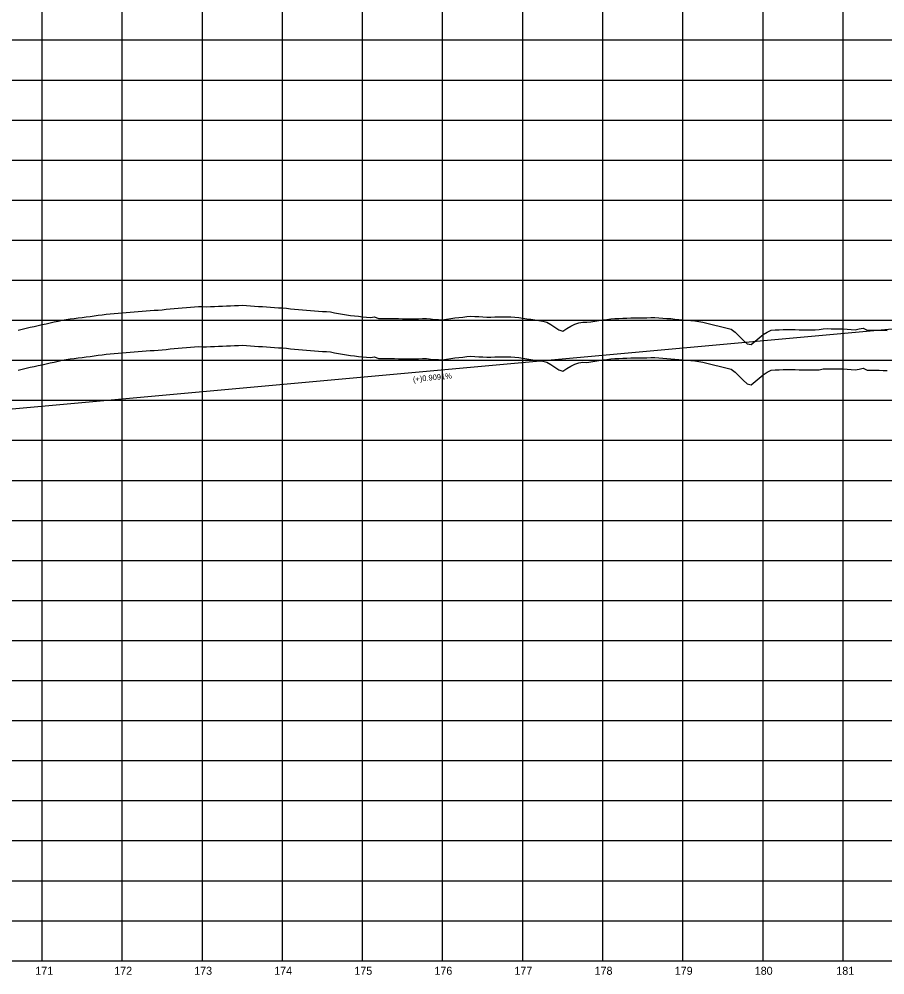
# Model space of a CAD drawing. Extents: x 2345490 to 2445302, y 465165 to 573888.
# Drawn here: x 2397393 to 2398474, y 564259 to 565453 of the extents above; entities that cross this region are included whole.
import ezdxf

# ---------------------------------------------------------------- set-up
doc = ezdxf.new("R2010")
doc.units = 0
for name, color, linetype in [('Old_Level_1', 7, 'Continuous'), ('Old_Level_2', 7, 'Continuous'), ('Old_Level_57', 7, 'Continuous'), ('Old_Level_62', 7, 'Continuous'), ('Old_Level_63', 7, 'Continuous')]:
    doc.layers.add(name, color=color, linetype=linetype)

msp = doc.modelspace()

# ---------------------------------------------------------------- linework, layer by layer
at = {"layer": 'Old_Level_1'}
for points in [[(2397391.5425, 565014.2285), (2397396.5425, 565015.50025), (2397401.5425, 565016.59825), (2397406.5425, 565017.697), (2397411.5425, 565018.796), (2397416.5425, 565019.896), (2397421.5425, 565020.99625), (2397426.5425, 565022.09725), (2397431.5425, 565023.19875), (2397436.5425, 565024.30075), (2397441.5425, 565025.40325), (2397446.5425, 565026.4995), (2397451.5425, 565027.46875), (2397456.5425, 565028.1175), (2397461.5425, 565028.7665), (2397466.5425, 565029.41625), (2397471.5425, 565030.06625), (2397476.5425, 565030.7165), (2397481.5425, 565031.36725), (2397486.5425, 565032.0185), (2397491.5425, 565032.66975), (2397496.5425, 565033.3215), (2397501.5425, 565033.9735), (2397506.5425, 565034.6435), (2397511.5425, 565035.028), (2397516.5425, 565035.4135), (2397521.5425, 565035.7995), (2397526.5425, 565036.18575), (2397531.5425, 565036.572), (2397536.5425, 565036.9585), (2397541.5425, 565037.34475), (2397546.5425, 565037.73125), (2397551.5425, 565038.11775), (2397556.5425, 565038.504), (2397561.5425, 565038.87125), (2397566.5425, 565039.2175), (2397571.5425, 565039.67525), (2397576.5425, 565040.13325), (2397581.5425, 565040.59125), (2397586.5425, 565041.04925), (2397591.5425, 565041.507), (2397596.5425, 565041.965), (2397601.5425, 565042.423), (2397606.5425, 565042.881), (2397611.5425, 565043.33875), (2397616.5425, 565043.692), (2397621.5425, 565043.45175), (2397626.5425, 565043.3995), (2397631.5425, 565043.61025), (2397636.5425, 565043.82075), (2397641.5425, 565044.0315), (2397646.5425, 565044.24225), (2397651.5425, 565044.453), (2397656.5425, 565044.66375), (2397661.5425, 565044.87425), (2397666.5425, 565045.085), (2397671.5425, 565045.23025), (2397676.5425, 565044.883), (2397681.5425, 565044.53575), (2397686.5425, 565044.1885), (2397691.5425, 565043.8415), (2397696.5425, 565043.49425), (2397701.5425, 565043.147), (2397706.5425, 565042.79975), (2397711.5425, 565042.45825), (2397716.5425, 565042.1485), (2397721.5425, 565041.83875), (2397726.5425, 565041.50575), (2397731.5425, 565040.934), (2397736.5425, 565040.362), (2397741.5425, 565039.79025), (2397746.5425, 565039.33375), (2397751.5425, 565038.98775), (2397756.5425, 565038.64175), (2397761.5425, 565038.29575), (2397766.5425, 565037.94975), (2397771.5425, 565037.60375), (2397776.5425, 565037.25775), (2397781.5425, 565036.88175), (2397786.5425, 565035.95075), (2397791.5425, 565035.01975), (2397796.5425, 565034.08875), (2397801.5425, 565033.15775), (2397806.5425, 565032.35325), (2397811.5425, 565031.87325), (2397816.5425, 565031.3935), (2397821.5425, 565030.91375), (2397826.5425, 565030.434), (2397831.5425, 565030.1065), (2397836.5425, 565030.6725), (2397841.5425, 565028.777), (2397846.5425, 565028.70625), (2397851.5425, 565028.63575), (2397856.5425, 565028.565), (2397861.5425, 565028.51), (2397866.5425, 565028.47725), (2397871.5425, 565028.4445)], [(2397871.5425, 565028.4445), (2397876.5425, 565028.4115), (2397881.5425, 565028.37875), (2397886.5425, 565028.302), (2397891.5425, 565028.38125), (2397896.5425, 565028.538), (2397901.5425, 565028.5315), (2397906.5425, 565028.07125), (2397911.5425, 565027.611), (2397916.5425, 565027.3155), (2397921.5425, 565027.202), (2397926.5425, 565027.81325), (2397931.5425, 565028.598), (2397936.5425, 565029.364), (2397941.5425, 565029.94125), (2397946.5425, 565030.5185), (2397951.5425, 565031.09575), (2397956.5425, 565031.50725), (2397961.5425, 565031.24075), (2397966.5425, 565030.974), (2397971.5425, 565030.7075), (2397976.5425, 565030.44075), (2397981.5425, 565030.5155), (2397986.5425, 565030.64775), (2397991.5425, 565030.72575), (2397996.5425, 565030.80025), (2398001.5425, 565030.87475), (2398006.5425, 565030.88675), (2398011.5425, 565030.494), (2398016.5425, 565029.842), (2398021.5425, 565029.254), (2398026.5425, 565028.4445), (2398031.5425, 565027.635), (2398036.5425, 565026.82275), (2398041.5425, 565025.98475), (2398046.5425, 565025.176), (2398051.5425, 565024.1925), (2398056.5425, 565021.035), (2398061.5425, 565017.8775), (2398066.5425, 565014.72), (2398071.5425, 565012.761), (2398076.5425, 565016.1675), (2398081.5425, 565019.10675), (2398086.5425, 565021.56925), (2398091.5425, 565023.3685), (2398096.5425, 565024.22075), (2398101.5425, 565023.91375), (2398106.5425, 565024.713), (2398111.5425, 565025.427), (2398116.5425, 565026.14125), (2398121.5425, 565026.8555), (2398126.5425, 565027.56975), (2398131.5425, 565028.284), (2398136.5425, 565028.60275), (2398141.5425, 565028.78475), (2398146.5425, 565028.99425), (2398151.5425, 565029.20375), (2398156.5425, 565029.41325), (2398161.5425, 565029.48425), (2398166.5425, 565029.558), (2398171.5425, 565029.6315), (2398176.5425, 565029.705), (2398181.5425, 565029.7785), (2398186.5425, 565029.85225), (2398191.5425, 565029.5405), (2398196.5425, 565029.18525), (2398201.5425, 565028.83), (2398206.5425, 565028.47475), (2398211.5425, 565027.996), (2398216.5425, 565027.49325), (2398221.5425, 565027.016), (2398226.5425, 565026.554), (2398231.5425, 565026.08325), (2398236.5425, 565025.6125), (2398241.5425, 565025.05075), (2398246.5425, 565024.036), (2398251.5425, 565022.9735), (2398256.5425, 565021.66825), (2398261.5425, 565020.36275), (2398266.5425, 565019.1175), (2398271.5425, 565017.9365), (2398276.5425, 565016.6495), (2398281.5425, 565015.506), (2398286.5425, 565011.4535), (2398291.5425, 565006.60675), (2398296.5425, 565001.75975), (2398301.5425, 564996.91275), (2398306.5425, 564995.989), (2398311.5425, 565000.164), (2398316.5425, 565004.33925), (2398321.5425, 565008.5145), (2398326.5425, 565011.773), (2398331.5425, 565014.157), (2398336.5425, 565014.42525), (2398341.5425, 565014.6935), (2398346.5425, 565014.9615), (2398351.5425, 565015.107), (2398356.5425, 565014.97475), (2398361.5425, 565014.84275), (2398366.5425, 565014.7105), (2398371.5425, 565014.63575)], [(2398371.5425, 565014.63575), (2398376.5425, 565014.647), (2398381.5425, 565014.65825), (2398386.5425, 565014.6695), (2398391.5425, 565014.73525), (2398396.5425, 565015.76575), (2398401.5425, 565015.97825), (2398406.5425, 565015.9255), (2398411.5425, 565015.87275), (2398416.5425, 565015.82), (2398421.5425, 565015.74225), (2398426.5425, 565015.30925), (2398431.5425, 565014.87625), (2398436.5425, 565014.4875), (2398441.5425, 565015.56425), (2398446.5425, 565016.79025), (2398451.5425, 565014.18875), (2398456.5425, 565014.1245), (2398461.5425, 565014.06), (2398466.5425, 565013.9955), (2398471.5425, 565013.931), (2398476.5425, 565013.86675)]]:
    msp.add_lwpolyline(points, dxfattribs=at)
at = {"layer": 'Old_Level_2'}
msp.add_line((2396821.5425, 564914.71575), (2398621.5425, 565078.352), dxfattribs=at)
at = {"layer": 'Old_Level_57'}
for p, q in [((2397421.54225, 564276.534), (2397421.54225, 566615.2835)), ((2397521.54225, 564276.534), (2397521.54225, 566615.2835)), ((2397621.54225, 564276.534), (2397621.54225, 566615.2835)), ((2397721.54225, 564276.534), (2397721.54225, 566615.2835)), ((2397821.54225, 564276.534), (2397821.54225, 566615.2835)), ((2397921.54225, 564276.534), (2397921.54225, 566615.2835)), ((2398021.54225, 564276.534), (2398021.54225, 566615.2835)), ((2398021.54225, 564276.534), (2398021.54225, 566615.2835)), ((2398121.54225, 564276.534), (2398121.54225, 566615.2835)), ((2398121.54225, 564276.534), (2398121.54225, 566615.2835)), ((2398221.54225, 564276.534), (2398221.54225, 566615.2835)), ((2398221.54225, 564276.534), (2398221.54225, 566615.2835)), ((2398321.5425, 564276.534), (2398321.5425, 566615.2835)), ((2398321.5425, 564276.534), (2398321.5425, 566615.2835)), ((2398421.54225, 564276.534), (2398421.54225, 566615.2835)), ((2381271.5425, 565426.534), (2410861.12275, 565426.534)), ((2381271.5425, 565376.534), (2410861.12275, 565376.534)), ((2381271.5425, 565326.534), (2410861.12275, 565326.534)), ((2381271.5425, 565276.534), (2410861.12275, 565276.534)), ((2381271.5425, 565226.534), (2410861.12275, 565226.534)), ((2381271.5425, 565176.534), (2410861.12275, 565176.534)), ((2381271.5425, 565126.534), (2410861.12275, 565126.534)), ((2381271.5425, 565076.534), (2410861.12275, 565076.534)), ((2381271.5425, 565026.534), (2410861.12275, 565026.534)), ((2381271.5425, 564976.534), (2410861.12275, 564976.534)), ((2381271.5425, 564926.534), (2410861.12275, 564926.534)), ((2381271.5425, 564876.534), (2410861.12275, 564876.534)), ((2381271.5425, 564826.534), (2410861.12275, 564826.534)), ((2381271.54275, 564776.534), (2410861.123, 564776.534)), ((2381271.5425, 564726.534), (2410861.12275, 564726.534)), ((2381271.54275, 564676.534), (2410861.123, 564676.534)), ((2381271.5425, 564626.534), (2410861.12275, 564626.534)), ((2381271.54275, 564576.534), (2410861.123, 564576.534)), ((2381271.5425, 564526.534), (2410861.12275, 564526.534)), ((2381271.54275, 564476.534), (2410861.123, 564476.534)), ((2381271.5425, 564426.534), (2410861.12275, 564426.534)), ((2381271.54275, 564376.534), (2410861.123, 564376.534)), ((2381271.5425, 564326.534), (2410861.12275, 564326.534)), ((2381271.54275, 564276.534), (2410861.123, 564276.534))]:
    msp.add_line(p, q, dxfattribs=at)
at = {"layer": 'Old_Level_63'}
msp.add_line((2381321.5425, 564276.534), (2406689.937, 564276.534), dxfattribs=at)
for points in [[(2397391.5425, 565064.22825), (2397396.5425, 565065.5), (2397401.5425, 565066.598), (2397406.5425, 565067.69675), (2397411.5425, 565068.79575), (2397416.5425, 565069.89575), (2397421.5425, 565070.996), (2397426.5425, 565072.097), (2397431.5425, 565073.1985), (2397436.5425, 565074.3005), (2397441.5425, 565075.403), (2397446.5425, 565076.49925), (2397451.5425, 565077.4685), (2397456.5425, 565078.11725), (2397461.5425, 565078.76625), (2397466.5425, 565079.416), (2397471.5425, 565080.066), (2397476.5425, 565080.71625), (2397481.5425, 565081.367), (2397486.5425, 565082.01825), (2397491.5425, 565082.6695), (2397496.5425, 565083.32125), (2397501.5425, 565083.97325), (2397506.5425, 565084.64325), (2397511.5425, 565085.02775), (2397516.5425, 565085.41325), (2397521.5425, 565085.79925), (2397526.5425, 565086.1855), (2397531.5425, 565086.57175), (2397536.5425, 565086.95825), (2397541.5425, 565087.3445), (2397546.5425, 565087.731), (2397551.5425, 565088.1175), (2397556.5425, 565088.50375), (2397561.5425, 565088.871), (2397566.5425, 565089.21725), (2397571.5425, 565089.675), (2397576.5425, 565090.133), (2397581.5425, 565090.591), (2397586.5425, 565091.049), (2397591.5425, 565091.50675), (2397596.5425, 565091.96475), (2397601.5425, 565092.42275), (2397606.5425, 565092.88075), (2397611.5425, 565093.3385), (2397616.5425, 565093.69175), (2397621.5425, 565093.4515), (2397626.5425, 565093.39925), (2397631.5425, 565093.61), (2397636.5425, 565093.8205), (2397641.5425, 565094.03125), (2397646.5425, 565094.242), (2397651.5425, 565094.45275), (2397656.5425, 565094.6635), (2397661.5425, 565094.874), (2397666.5425, 565095.08475), (2397671.5425, 565095.23), (2397676.5425, 565094.88275), (2397681.5425, 565094.5355), (2397686.5425, 565094.18825), (2397691.5425, 565093.84125), (2397696.5425, 565093.494), (2397701.5425, 565093.14675), (2397706.5425, 565092.7995), (2397711.5425, 565092.458), (2397716.5425, 565092.14825), (2397721.5425, 565091.8385), (2397726.5425, 565091.5055), (2397731.5425, 565090.93375), (2397736.5425, 565090.36175), (2397741.5425, 565089.79), (2397746.5425, 565089.3335), (2397751.5425, 565088.9875), (2397756.5425, 565088.6415), (2397761.5425, 565088.2955), (2397766.5425, 565087.9495), (2397771.5425, 565087.6035), (2397776.5425, 565087.2575), (2397781.5425, 565086.8815), (2397786.5425, 565085.9505), (2397791.5425, 565085.0195), (2397796.5425, 565084.0885), (2397801.5425, 565083.1575), (2397806.5425, 565082.353), (2397811.5425, 565081.873), (2397816.5425, 565081.39325), (2397821.5425, 565080.9135), (2397826.5425, 565080.43375), (2397831.5425, 565080.10625), (2397836.5425, 565080.67225), (2397841.5425, 565078.77675), (2397846.5425, 565078.706), (2397851.5425, 565078.6355), (2397856.5425, 565078.56475), (2397861.5425, 565078.50975), (2397866.5425, 565078.477), (2397871.5425, 565078.44425)], [(2397871.5425, 565078.44425), (2397876.5425, 565078.41125), (2397881.5425, 565078.3785), (2397886.5425, 565078.30175), (2397891.5425, 565078.381), (2397896.5425, 565078.53775), (2397901.5425, 565078.53125), (2397906.5425, 565078.071), (2397911.5425, 565077.61075), (2397916.5425, 565077.31525), (2397921.5425, 565077.20175), (2397926.5425, 565077.813), (2397931.5425, 565078.59775), (2397936.5425, 565079.36375), (2397941.5425, 565079.941), (2397946.5425, 565080.51825), (2397951.5425, 565081.0955), (2397956.5425, 565081.507), (2397961.5425, 565081.2405), (2397966.5425, 565080.97375), (2397971.5425, 565080.70725), (2397976.5425, 565080.4405), (2397981.5425, 565080.51525), (2397986.5425, 565080.6475), (2397991.5425, 565080.7255), (2397996.5425, 565080.8), (2398001.5425, 565080.8745), (2398006.5425, 565080.8865), (2398011.5425, 565080.49375), (2398016.5425, 565079.84175), (2398021.5425, 565079.25375), (2398026.5425, 565078.44425), (2398031.5425, 565077.63475), (2398036.5425, 565076.8225), (2398041.5425, 565075.9845), (2398046.5425, 565075.17575), (2398051.5425, 565074.19225), (2398056.5425, 565071.03475), (2398061.5425, 565067.87725), (2398066.5425, 565064.71975), (2398071.5425, 565062.76075), (2398076.5425, 565066.16725), (2398081.5425, 565069.1065), (2398086.5425, 565071.569), (2398091.5425, 565073.36825), (2398096.5425, 565074.2205), (2398101.5425, 565073.9135), (2398106.5425, 565074.71275), (2398111.5425, 565075.42675), (2398116.5425, 565076.141), (2398121.5425, 565076.85525), (2398126.5425, 565077.5695), (2398131.5425, 565078.28375), (2398136.5425, 565078.6025), (2398141.5425, 565078.7845), (2398146.5425, 565078.994), (2398151.5425, 565079.2035), (2398156.5425, 565079.413), (2398161.5425, 565079.484), (2398166.5425, 565079.55775), (2398171.5425, 565079.63125), (2398176.5425, 565079.70475), (2398181.5425, 565079.77825), (2398186.5425, 565079.852), (2398191.5425, 565079.54025), (2398196.5425, 565079.185), (2398201.5425, 565078.82975), (2398206.5425, 565078.4745), (2398211.5425, 565077.99575), (2398216.5425, 565077.493), (2398221.5425, 565077.01575), (2398226.5425, 565076.55375), (2398231.5425, 565076.083), (2398236.5425, 565075.61225), (2398241.5425, 565075.0505), (2398246.5425, 565074.03575), (2398251.5425, 565072.97325), (2398256.5425, 565071.668), (2398261.5425, 565070.3625), (2398266.5425, 565069.11725), (2398271.5425, 565067.93625), (2398276.5425, 565066.64925), (2398281.5425, 565065.50575), (2398286.5425, 565061.45325), (2398291.5425, 565056.6065), (2398296.5425, 565051.7595), (2398301.5425, 565046.9125), (2398306.5425, 565045.98875), (2398311.5425, 565050.16375), (2398316.5425, 565054.339), (2398321.5425, 565058.51425), (2398326.5425, 565061.77275), (2398331.5425, 565064.15675), (2398336.5425, 565064.425), (2398341.5425, 565064.69325), (2398346.5425, 565064.96125), (2398351.5425, 565065.10675), (2398356.5425, 565064.9745), (2398361.5425, 565064.8425), (2398366.5425, 565064.71025), (2398371.5425, 565064.6355)], [(2398371.5425, 565064.6355), (2398376.5425, 565064.64675), (2398381.5425, 565064.658), (2398386.5425, 565064.66925), (2398391.5425, 565064.735), (2398396.5425, 565065.7655), (2398401.5425, 565065.978), (2398406.5425, 565065.92525), (2398411.5425, 565065.8725), (2398416.5425, 565065.81975), (2398421.5425, 565065.742), (2398426.5425, 565065.309), (2398431.5425, 565064.876), (2398436.5425, 565064.48725), (2398441.5425, 565065.564), (2398446.5425, 565066.79), (2398451.5425, 565064.1885), (2398456.5425, 565064.12425), (2398461.5425, 565064.05975), (2398466.5425, 565063.99525), (2398471.5425, 565063.93075), (2398476.5425, 565063.8665)]]:
    msp.add_lwpolyline(points, dxfattribs=at)

# ---------------------------------------------------------------- texts
at = {"layer": 'Old_Level_2'}
msp.add_text('(+)0.9091%', height=7.000001, rotation=5.19442778, dxfattribs=at).set_placement((2397884.76075, 564999.298))
at = {"layer": 'Old_Level_62'}
for s, p in [('171', (2397413.01075, 564259.034)), ('172', (2397511.55925, 564259.034)), ('173', (2397611.394, 564259.034)), ('174', (2397711.2365, 564259.034)), ('175', (2397811.329, 564259.034)), ('176', (2397911.27, 564259.034)), ('177', (2398011.1275, 564259.034)), ('178', (2398111.25325, 564259.034)), ('179', (2398211.2955, 564259.034)), ('180', (2398311.1715, 564259.034)), ('181', (2398413.01075, 564259.034))]:
    msp.add_text(s, height=10.000001, dxfattribs=at).set_placement(p)

doc.saveas('drawing.dxf')
